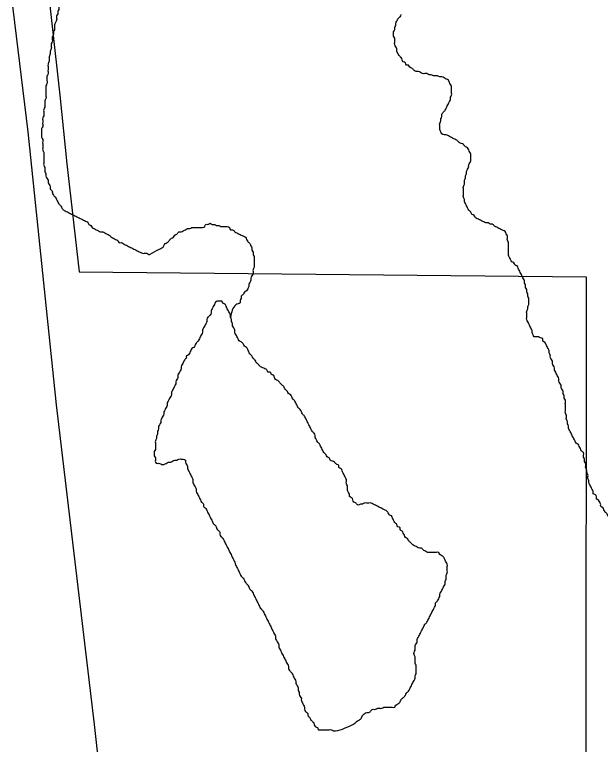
# Model space of a CAD drawing. Extents: x 813775 to 1157140, y 1757555 to 1979907.
# Drawn here: x 997678 to 999201, y 1868995 to 1870891 of the extents above; entities that cross this region are included whole.
import ezdxf

# ---------------------------------------------------------------- set-up
doc = ezdxf.new("R2010")
doc.units = 0
for name, color, linetype in [('Level 15', 7, 'Continuous'), ('Level 35', 7, 'Continuous'), ('Level 6', 7, 'Continuous')]:
    doc.layers.add(name, color=color, linetype=linetype)

msp = doc.modelspace()

# ---------------------------------------------------------------- linework, layer by layer
at = {"layer": 'Level 15'}
msp.add_lwpolyline([(997906.9, 1863844.4), (997922.6, 1864121.7), (997939.1, 1864412.9), (997952.8, 1864682.4), (997964, 1864912.7), (997969.5, 1865195.4), (997983, 1865500.9), (998010.3, 1866015.4), (998032.3, 1866393.3), (998040.6, 1866647), (998054.3, 1866948.5), (998059.9, 1867189.1), (998062.8, 1867295.8), (998056.9, 1867439.3), (998048.3, 1867594.6), (998028.7, 1867790.6), (998014.8, 1867947), (997976, 1868260.4), (997940.5, 1868556.2), (997885.8, 1869046.5), (997787.3, 1869877.5), (997713.3, 1870586.2), (997652.7, 1871084.7), (997597.9, 1871523)], dxfattribs=at)
at = {"layer": 'Level 35'}
for points in [[(997687, 1871219.7), (997687, 1871250.4), (997687, 1871208.5), (997687, 1871202.9), (997687, 1871197.4), (997687, 1871191.8), (997689.8, 1871186.2), (997689.8, 1871180.6), (997692.6, 1871175), (997698.2, 1871169.4), (997701, 1871163.9), (997701, 1871158.3), (997703.7, 1871152.7), (997706.5, 1871147.1), (997709.3, 1871141.5), (997712.1, 1871136), (997717.7, 1871130.4), (997720.5, 1871124.8), (997726.1, 1871119.2), (997728.9, 1871113.6), (997731.6, 1871108), (997734.4, 1871102.5), (997737.2, 1871096.9), (997740, 1871091.3), (997745.6, 1871088.5), (997748.4, 1871082.9), (997754, 1871080.1), (997759.5, 1871074.6), (997765.1, 1871071.8), (997767.9, 1871066.2), (997773.5, 1871063.4), (997779.1, 1871060.6), (997781.9, 1871055), (997787.4, 1871052.2), (997790.2, 1871046.6), (997795.8, 1871043.9), (997798.6, 1871038.3), (997801.4, 1871032.7), (997804.2, 1871027.1), (997807, 1871021.5), (997809.7, 1871015.9), (997812.5, 1871010.4), (997815.3, 1871004.8), (997815.3, 1870999.2), (997815.3, 1870993.6), (997815.3, 1870988), (997815.3, 1870982.5), (997815.3, 1870976.9), (997815.3, 1870971.3), (997812.5, 1870965.7), (997809.7, 1870960.1), (997809.7, 1870954.5), (997807, 1870949), (997804.2, 1870943.4), (997804.2, 1870937.8), (997801.4, 1870932.2), (997798.6, 1870926.6), (997795.8, 1870921.1), (997795.8, 1870915.5), (997793, 1870909.9), (997793, 1870904.3), (997790.2, 1870898.7), (997790.2, 1870893.1), (997787.4, 1870887.6), (997787.4, 1870882), (997787.4, 1870876.4), (997784.6, 1870870.8), (997781.9, 1870862.4), (997781.9, 1870856.9), (997781.9, 1870851.3), (997779.1, 1870845.7), (997779.1, 1870840.1), (997776.3, 1870831.7), (997776.3, 1870826.2), (997776.3, 1870820.6), (997773.5, 1870815), (997773.5, 1870809.4), (997773.5, 1870803.8), (997770.7, 1870795.5), (997770.7, 1870789.9), (997767.9, 1870781.5), (997767.9, 1870775.9), (997767.9, 1870770.3), (997765.1, 1870762), (997765.1, 1870756.4), (997765.1, 1870748), (997765.1, 1870742.4), (997765.1, 1870736.9), (997762.3, 1870731.3), (997762.3, 1870725.7), (997762.3, 1870720.1)], [(998858.6, 1870494.7), (998858.6, 1870500.3), (998861.4, 1870505.9), (998864.2, 1870511.5), (998864.2, 1870517.1), (998864.2, 1870522.7), (998864.2, 1870528.2), (998861.4, 1870533.8), (998858.6, 1870539.4), (998855.8, 1870545), (998850.3, 1870547.8), (998844.7, 1870553.4), (998839.1, 1870556.1), (998833.5, 1870558.9), (998827.9, 1870564.5), (998822.4, 1870567.3), (998816.8, 1870570.1), (998811.2, 1870572.9), (998805.6, 1870575.7), (998800, 1870578.5), (998794.5, 1870578.5), (998788.9, 1870581.3), (998786.1, 1870586.8), (998783.3, 1870592.4), (998783.3, 1870598), (998783.3, 1870603.6), (998783.3, 1870609.2), (998786.1, 1870614.8), (998786.1, 1870620.3), (998788.9, 1870625.9), (998788.9, 1870631.5), (998791.7, 1870637.1), (998797.3, 1870642.7), (998800, 1870648.2), (998802.8, 1870653.8), (998805.6, 1870659.4), (998808.4, 1870665), (998811.2, 1870670.6), (998811.2, 1870676.2), (998814, 1870681.7), (998814, 1870687.3), (998814, 1870692.9), (998814, 1870698.5), (998814, 1870704.1), (998811.2, 1870709.6), (998808.4, 1870715.2), (998805.6, 1870720.8), (998800, 1870723.6), (998794.5, 1870726.4), (998788.9, 1870729.2), (998783.3, 1870729.2), (998777.7, 1870732), (998772.2, 1870732), (998766.6, 1870732), (998761, 1870734.8), (998755.4, 1870734.8), (998749.8, 1870737.6), (998744.3, 1870737.6), (998738.7, 1870737.6), (998733.1, 1870740.3), (998727.5, 1870743.1), (998721.9, 1870743.1), (998716.4, 1870745.9), (998710.8, 1870751.5), (998705.2, 1870754.3), (998702.4, 1870759.9), (998696.8, 1870759.9), (998694, 1870765.5), (998688.5, 1870768.3), (998685.7, 1870773.8), (998682.9, 1870779.4), (998677.3, 1870785), (998674.5, 1870790.6), (998671.7, 1870796.2), (998671.7, 1870801.7), (998668.9, 1870807.3), (998666.1, 1870812.9), (998666.1, 1870818.5), (998666.1, 1870824.1), (998666.1, 1870829.7), (998663.4, 1870835.2), (998663.4, 1870840.8), (998663.4, 1870846.4), (998666.1, 1870852), (998666.1, 1870857.6), (998668.9, 1870863.1), (998668.9, 1870868.7), (998671.7, 1870874.3), (998674.5, 1870879.9), (998680.1, 1870885.5), (998682.9, 1870891.1)], [(997762.3, 1870720.1), (997762.3, 1870711.7), (997759.5, 1870706.2), (997759.5, 1870700.6), (997759.5, 1870695), (997759.5, 1870689.4), (997759.5, 1870681), (997759.5, 1870672.7), (997756.7, 1870667.1), (997756.7, 1870661.5), (997756.7, 1870655.9), (997756.7, 1870650.3), (997754, 1870644.8), (997754, 1870639.2), (997754, 1870633.6), (997754, 1870628), (997751.2, 1870622.4), (997751.2, 1870616.8), (997751.2, 1870611.3), (997751.2, 1870605.7), (997751.2, 1870600.1), (997748.4, 1870594.5), (997748.4, 1870588.9), (997748.4, 1870583.4), (997748.4, 1870577.8), (997748.4, 1870572.2), (997751.2, 1870566.6), (997751.2, 1870561), (997751.2, 1870555.4), (997751.2, 1870549.9), (997751.2, 1870544.3), (997751.2, 1870538.7), (997754, 1870533.1), (997754, 1870527.5), (997754, 1870521.9), (997754, 1870516.4), (997754, 1870510.8), (997754, 1870505.2), (997754, 1870499.6), (997756.7, 1870494), (997756.7, 1870488.5), (997756.7, 1870482.9), (997759.5, 1870477.3), (997759.5, 1870471.7), (997762.3, 1870466.1), (997765.1, 1870460.5), (997765.1, 1870455), (997767.9, 1870449.4), (997770.7, 1870443.8), (997770.7, 1870438.2), (997776.3, 1870432.6), (997776.3, 1870427.1), (997779.1, 1870421.5), (997784.6, 1870415.9), (997787.4, 1870410.3), (997790.2, 1870404.7), (997793, 1870399.1), (997798.6, 1870393.6), (997801.4, 1870388), (997807, 1870382.4), (997812.5, 1870379.6), (997818.1, 1870376.8), (997823.7, 1870374), (997829.3, 1870371.2), (997834.9, 1870368.4), (997840.4, 1870365.7), (997846, 1870362.9), (997851.6, 1870360.1), (997857.2, 1870357.3), (997862.8, 1870354.5), (997868.3, 1870351.7), (997871.1, 1870346.1), (997876.7, 1870343.3), (997879.5, 1870337.7), (997885.1, 1870335), (997890.6, 1870332.2), (997896.2, 1870329.4), (997901.8, 1870326.6), (997907.4, 1870326.6), (997913, 1870323.8), (997918.5, 1870321), (997924.1, 1870318.2), (997929.7, 1870312.6), (997935.3, 1870309.8), (997940.9, 1870307), (997946.4, 1870304.3), (997949.2, 1870298.7), (997954.8, 1870298.7), (997960.4, 1870295.9), (997966, 1870293.1), (997971.5, 1870290.3)], [(999040, 1870053.8), (999034.4, 1870053.8), (999028.8, 1870053.8), (999026, 1870059.4), (999023.2, 1870064.9), (999023.2, 1870070.5), (999020.4, 1870076.1), (999017.6, 1870081.7), (999014.8, 1870087.3), (999012.1, 1870092.8), (999009.3, 1870098.4), (999009.3, 1870104), (999009.3, 1870109.6), (999009.3, 1870115.2), (999009.3, 1870120.8), (999012.1, 1870126.3), (999012.1, 1870131.9), (999014.8, 1870137.5), (999014.8, 1870143.1), (999014.8, 1870148.7), (999014.8, 1870154.2), (999012.1, 1870159.8), (999012.1, 1870165.4), (999009.3, 1870171), (999009.3, 1870176.6), (999006.5, 1870182.2), (999006.5, 1870187.7), (999003.7, 1870193.3), (999003.7, 1870198.9), (999000.9, 1870204.5), (998998.1, 1870210.1), (998995.3, 1870215.6), (998992.5, 1870221.2), (998989.7, 1870226.8), (998986.9, 1870232.4), (998984.2, 1870238), (998978.6, 1870240.8), (998975.8, 1870246.3), (998970.2, 1870249.1), (998967.4, 1870254.7), (998964.6, 1870260.3), (998961.8, 1870265.9), (998961.8, 1870271.5), (998961.8, 1870277.1), (998961.8, 1870282.6), (998961.8, 1870288.2), (998961.8, 1870293.8), (998961.8, 1870299.4), (998959.1, 1870305), (998959.1, 1870310.5), (998959.1, 1870316.1), (998956.3, 1870321.7), (998953.5, 1870327.3), (998947.9, 1870330.1), (998942.3, 1870332.9), (998936.7, 1870335.7), (998931.2, 1870338.5), (998925.6, 1870341.2), (998920, 1870346.8), (998914.4, 1870346.8), (998908.8, 1870349.6), (998903.3, 1870349.6), (998897.7, 1870352.4), (998892.1, 1870355.2), (998886.5, 1870358), (998880.9, 1870360.8), (998875.4, 1870363.6), (998872.6, 1870369.2), (998867, 1870371.9), (998864.2, 1870377.5), (998858.6, 1870383.1), (998855.8, 1870388.7), (998853.1, 1870394.3), (998850.3, 1870399.9), (998847.5, 1870405.4), (998847.5, 1870411), (998844.7, 1870416.6), (998844.7, 1870422.2), (998844.7, 1870427.8), (998844.7, 1870433.3), (998844.7, 1870438.9), (998844.7, 1870444.5), (998847.5, 1870450.1), (998847.5, 1870455.7), (998847.5, 1870461.3), (998850.3, 1870466.8), (998850.3, 1870472.4), (998853.1, 1870478), (998853.1, 1870483.6), (998855.8, 1870489.2), (998858.6, 1870494.7)], [(998030.5, 1870268.2), (998055.2, 1870281.9), (998060.8, 1870284.7), (998066.4, 1870290.3), (998069.2, 1870295.9), (998074.8, 1870298.7), (998080.3, 1870304.3), (998085.9, 1870309.8), (998091.5, 1870312.6), (998094.3, 1870318.2), (998099.9, 1870321), (998105.4, 1870326.6), (998111, 1870326.6), (998116.6, 1870329.4), (998122.2, 1870332.2), (998127.8, 1870335), (998133.3, 1870335), (998138.9, 1870337.7), (998144.5, 1870337.7), (998150.1, 1870337.7), (998155.7, 1870337.7), (998161.2, 1870337.7), (998166.8, 1870337.7), (998172.4, 1870340.5), (998175.2, 1870346.1), (998180.8, 1870346.1), (998186.3, 1870348.9), (998191.9, 1870346.1), (998197.5, 1870346.1), (998203.1, 1870343.3), (998208.7, 1870343.3), (998214.2, 1870340.5), (998219.8, 1870340.5), (998225.4, 1870340.5), (998231, 1870340.5), (998236.6, 1870337.7), (998239.3, 1870332.2), (998244.9, 1870332.2), (998250.5, 1870326.6), (998256.1, 1870323.8), (998261.7, 1870321), (998267.2, 1870318.2), (998272.8, 1870315.4), (998278.4, 1870312.6), (998281.2, 1870307), (998284, 1870301.5), (998289.6, 1870295.9), (998292.3, 1870290.3), (998295.1, 1870284.7), (998295.1, 1870279.1), (998297.9, 1870273.6), (998297.9, 1870268), (998300.7, 1870262.4), (998300.7, 1870256.8), (998300.7, 1870251.2), (998300.7, 1870245.6), (998300.7, 1870240.1), (998300.7, 1870234.5), (998297.9, 1870228.9), (998297.9, 1870223.3), (998297.9, 1870217.7), (998295.1, 1870212.2), (998292.3, 1870206.6), (998292.3, 1870201), (998289.6, 1870195.4), (998286.8, 1870189.8), (998286.8, 1870184.2), (998284, 1870178.7), (998281.2, 1870173.1), (998275.6, 1870170.3), (998272.8, 1870164.7), (998267.2, 1870159.1), (998267.2, 1870153.5), (998264.4, 1870148), (998264.4, 1870142.4), (998258.9, 1870139.6), (998253.3, 1870136.8), (998239.3, 1870104.7)], [(997971.5, 1870290.3), (997977.1, 1870287.5), (997982.7, 1870284.7), (997988.3, 1870281.9), (997993.9, 1870279.1), (997999.4, 1870276.3), (998005, 1870273.6), (998010.6, 1870270.8), (998016.2, 1870270.8), (998021.8, 1870270.8), (998027.3, 1870268), (998030.5, 1870268.2)], [(998434.6, 1869842.3), (998431.8, 1869847.9), (998426.2, 1869853.5), (998423.5, 1869859.1), (998420.7, 1869864.7), (998415.1, 1869870.2), (998412.3, 1869875.8), (998409.5, 1869881.4), (998406.7, 1869887), (998401.1, 1869892.6), (998398.4, 1869898.2), (998395.6, 1869903.7), (998390, 1869906.5), (998387.2, 1869912.1), (998381.6, 1869917.7), (998378.8, 1869923.3), (998373.2, 1869928.9), (998367.7, 1869934.4), (998362.1, 1869940), (998356.5, 1869942.8), (998353.7, 1869948.4), (998350.9, 1869954), (998345.3, 1869956.8), (998342.6, 1869962.3), (998337, 1869962.3), (998334.2, 1869967.9), (998328.6, 1869970.7), (998323, 1869973.5), (998317.5, 1869976.3), (998311.9, 1869981.9), (998306.3, 1869987.5), (998303.5, 1869993), (998297.9, 1869998.6), (998295.1, 1870004.2), (998289.6, 1870009.8), (998286.8, 1870015.4), (998284, 1870021), (998281.2, 1870026.5), (998275.6, 1870029.3), (998272.8, 1870034.9), (998267.2, 1870040.5), (998261.7, 1870043.3), (998258.9, 1870048.9), (998256.1, 1870054.4), (998253.3, 1870060), (998250.5, 1870065.6), (998250.5, 1870071.2), (998247.7, 1870076.8), (998244.9, 1870082.4), (998244.9, 1870087.9), (998242.1, 1870093.5), (998242.1, 1870099.1), (998239.3, 1870104.7), (998239.3, 1870110.3), (998236.6, 1870115.8), (998233.8, 1870121.4), (998231, 1870127), (998228.2, 1870132.6), (998225.4, 1870138.2), (998219.8, 1870141), (998217, 1870146.5), (998211.4, 1870146.5), (998205.9, 1870146.5), (998200.3, 1870143.8), (998197.5, 1870138.2), (998194.7, 1870132.6), (998191.9, 1870127), (998189.1, 1870121.4), (998189.1, 1870115.8), (998186.3, 1870110.3), (998180.8, 1870104.7), (998178, 1870099.1), (998178, 1870093.5), (998175.2, 1870087.9), (998172.4, 1870082.4), (998169.6, 1870076.8), (998166.8, 1870071.2), (998166.8, 1870065.6), (998164, 1870060), (998161.2, 1870054.4), (998158.4, 1870048.9), (998155.7, 1870043.3), (998150.1, 1870037.7), (998147.3, 1870032.1), (998144.5, 1870026.5), (998138.9, 1870023.7), (998136.1, 1870018.2), (998133.3, 1870012.6), (998130.6, 1870007), (998125, 1870004.2), (998125, 1869998.6)], [(999254.7, 1869564), (999229.6, 1869579.3), (999224.1, 1869582.1), (999221.3, 1869587.7), (999218.5, 1869593.3), (999212.9, 1869598.9), (999210.1, 1869604.4), (999207.3, 1869610), (999201.7, 1869612.8), (999201.7, 1869618.4), (999199, 1869624), (999196.2, 1869629.6), (999190.6, 1869632.3), (999190.6, 1869637.9), (999187.8, 1869643.5), (999182.2, 1869646.3), (999182.2, 1869651.9), (999179.4, 1869657.5), (999176.6, 1869663), (999173.9, 1869668.6), (999171.1, 1869674.2), (999171.1, 1869679.8), (999168.3, 1869685.4), (999168.3, 1869691), (999168.3, 1869696.5), (999165.5, 1869702.1), (999165.5, 1869707.7), (999162.7, 1869713.3), (999162.7, 1869718.9), (999162.7, 1869724.4), (999159.9, 1869730), (999159.9, 1869735.6), (999157.1, 1869741.2), (999157.1, 1869746.8), (999157.1, 1869752.4), (999151.5, 1869757.9), (999148.7, 1869763.5), (999146, 1869769.1), (999143.2, 1869774.7), (999137.6, 1869777.5), (999134.8, 1869783.1), (999132, 1869788.6), (999129.2, 1869794.2), (999126.4, 1869799.8), (999123.6, 1869805.4), (999120.8, 1869811), (999118.1, 1869816.5), (999118.1, 1869822.1), (999115.3, 1869827.7), (999115.3, 1869833.3), (999112.5, 1869838.9), (999112.5, 1869844.5), (999112.5, 1869850), (999109.7, 1869855.6), (999109.7, 1869861.2), (999109.7, 1869866.8), (999109.7, 1869872.4), (999109.7, 1869877.9), (999109.7, 1869883.5), (999109.7, 1869889.1), (999106.9, 1869894.7), (999106.9, 1869900.3), (999104.1, 1869905.9), (999104.1, 1869911.4), (999101.3, 1869917), (999098.5, 1869922.6), (999098.5, 1869928.2), (999095.7, 1869933.8), (999093, 1869939.3), (999093, 1869944.9), (999090.2, 1869950.5), (999087.4, 1869956.1), (999084.6, 1869961.7), (999081.8, 1869967.3), (999081.8, 1869972.8), (999079, 1869978.4), (999076.2, 1869984), (999076.2, 1869989.6), (999073.4, 1869995.2), (999070.6, 1870000.7), (999070.6, 1870006.3), (999067.8, 1870011.9), (999067.8, 1870017.5), (999065.1, 1870023.1), (999062.3, 1870028.7), (999059.5, 1870034.2), (999056.7, 1870039.8), (999051.1, 1870042.6), (999051.1, 1870048.2), (999045.5, 1870051), (999040, 1870053.8)], [(998125, 1869998.6), (998119.4, 1869993), (998116.6, 1869987.5), (998113.8, 1869981.9), (998111, 1869976.3), (998111, 1869970.7), (998108.2, 1869965.1), (998105.4, 1869959.6), (998102.7, 1869954), (998102.7, 1869948.4), (998099.9, 1869942.8), (998097.1, 1869937.2), (998097.1, 1869931.6), (998094.3, 1869926.1), (998091.5, 1869920.5), (998088.7, 1869914.9), (998085.9, 1869909.3), (998085.9, 1869903.7), (998083.1, 1869898.2), (998080.3, 1869892.6), (998077.5, 1869887), (998074.8, 1869881.4), (998074.8, 1869875.8), (998072, 1869870.2), (998069.2, 1869864.7), (998066.4, 1869859.1), (998066.4, 1869853.5), (998063.6, 1869847.9), (998060.8, 1869842.3), (998058, 1869836.8), (998058, 1869831.2), (998055.2, 1869825.6), (998052.4, 1869820), (998052.4, 1869814.4), (998049.7, 1869808.8), (998049.7, 1869800.5), (998046.9, 1869794.9), (998046.9, 1869789.3), (998044.1, 1869783.7), (998044.1, 1869778.1), (998044.1, 1869772.6), (998044.1, 1869767), (998044.1, 1869761.4), (998041.3, 1869755.8), (998041.3, 1869750.2), (998041.3, 1869744.7), (998044.1, 1869739.1), (998044.1, 1869733.5), (998044.1, 1869727.9), (998049.7, 1869725.1), (998055.2, 1869725.1), (998060.8, 1869722.3), (998066.4, 1869722.3), (998072, 1869725.1), (998077.5, 1869727.9), (998083.1, 1869727.9), (998088.7, 1869730.7), (998094.3, 1869733.5), (998099.9, 1869733.5), (998105.4, 1869736.3), (998111, 1869736.3), (998116.6, 1869736.3), (998122.2, 1869733.5), (998122.2, 1869727.9), (998125, 1869722.3), (998127.8, 1869716.7), (998127.8, 1869711.2), (998130.6, 1869705.6), (998133.3, 1869700), (998136.1, 1869694.4), (998138.9, 1869688.8), (998141.7, 1869683.3), (998141.7, 1869674.9), (998144.5, 1869669.3), (998147.3, 1869663.7), (998150.1, 1869658.1), (998150.1, 1869652.6), (998152.9, 1869647), (998155.7, 1869641.4), (998158.4, 1869635.8), (998161.2, 1869630.2), (998164, 1869624.6), (998169.6, 1869619.1), (998169.6, 1869613.5), (998175.2, 1869607.9), (998178, 1869602.3), (998180.8, 1869596.7), (998183.6, 1869591.2), (998186.3, 1869585.6), (998189.1, 1869580), (998191.9, 1869574.4)], [(998794.5, 1869479.5), (998788.9, 1869485.1), (998783.3, 1869487.9), (998780.5, 1869493.5), (998774.9, 1869493.5), (998769.4, 1869493.5), (998763.8, 1869493.5), (998758.2, 1869493.5), (998752.6, 1869493.5), (998747, 1869496.3), (998741.5, 1869499), (998735.9, 1869504.6), (998730.3, 1869504.6), (998724.7, 1869507.4), (998719.2, 1869510.2), (998713.6, 1869513), (998708, 1869518.6), (998702.4, 1869524.2), (998699.6, 1869529.7), (998694, 1869532.5), (998691.3, 1869538.1), (998688.5, 1869543.7), (998685.7, 1869549.3), (998680.1, 1869552.1), (998680.1, 1869557.7), (998674.5, 1869560.5), (998671.7, 1869566), (998666.1, 1869571.6), (998663.4, 1869577.2), (998660.6, 1869582.8), (998657.8, 1869588.4), (998652.2, 1869591.2), (998649.4, 1869596.7), (998643.8, 1869602.3), (998638.3, 1869605.1), (998632.7, 1869607.9), (998627.1, 1869610.7), (998621.5, 1869613.5), (998615.9, 1869616.3), (998610.4, 1869619.1), (998604.8, 1869621.9), (998599.2, 1869621.9), (998593.6, 1869621.9), (998588, 1869621.9), (998582.5, 1869619.1), (998576.9, 1869619.1), (998571.3, 1869616.3), (998565.7, 1869621.9), (998560.1, 1869624.6), (998557.4, 1869630.2), (998554.6, 1869635.8), (998549, 1869638.6), (998549, 1869644.2), (998546.2, 1869649.8), (998543.4, 1869655.3), (998543.4, 1869660.9), (998543.4, 1869666.5), (998540.6, 1869672.1), (998540.6, 1869677.7), (998540.6, 1869683.3), (998537.8, 1869688.8), (998535, 1869694.4), (998532.2, 1869700), (998529.5, 1869705.6), (998526.7, 1869711.2), (998521.1, 1869714), (998521.1, 1869719.5), (998515.5, 1869722.3), (998509.9, 1869727.9), (998504.4, 1869730.7), (998498.8, 1869733.5), (998496, 1869739.1), (998490.4, 1869741.9), (998487.6, 1869747.4), (998482, 1869753), (998479.2, 1869758.6), (998476.5, 1869764.2), (998473.7, 1869769.8), (998470.9, 1869775.4), (998465.3, 1869780.9), (998462.5, 1869786.5), (998459.7, 1869792.1), (998459.7, 1869797.7), (998456.9, 1869803.3), (998451.4, 1869808.8), (998448.6, 1869814.4), (998445.8, 1869820), (998443, 1869825.6), (998440.2, 1869831.2), (998437.4, 1869836.8), (998434.6, 1869842.3)], [(998191.9, 1869574.4), (998194.7, 1869568.8), (998200.3, 1869563.2), (998203.1, 1869557.7), (998205.9, 1869552.1), (998211.4, 1869546.5), (998211.4, 1869540.9), (998214.2, 1869535.3), (998219.8, 1869529.7), (998222.6, 1869524.2), (998225.4, 1869518.6), (998228.2, 1869513), (998231, 1869507.4), (998233.8, 1869501.8), (998236.6, 1869496.3), (998239.3, 1869490.7), (998242.1, 1869485.1), (998244.9, 1869479.5), (998247.7, 1869473.9), (998250.5, 1869468.3), (998253.3, 1869460), (998256.1, 1869454.4), (998258.9, 1869448.8), (998261.7, 1869443.2), (998264.4, 1869437.6), (998267.2, 1869432.1), (998272.8, 1869426.5), (998275.6, 1869420.9), (998278.4, 1869415.3), (998284, 1869409.7), (998286.8, 1869404.2), (998289.6, 1869398.6), (998295.1, 1869393), (998297.9, 1869387.4), (998300.7, 1869381.8), (998303.5, 1869376.2), (998306.3, 1869370.7), (998309.1, 1869365.1), (998311.9, 1869359.5), (998314.7, 1869353.9), (998317.5, 1869348.3), (998323, 1869342.8), (998325.8, 1869337.2), (998328.6, 1869331.6), (998331.4, 1869326), (998334.2, 1869320.4), (998337, 1869314.8), (998339.8, 1869309.3), (998342.6, 1869303.7), (998345.3, 1869298.1), (998348.1, 1869292.5), (998350.9, 1869286.9), (998353.7, 1869281.4), (998356.5, 1869275.8), (998356.5, 1869270.2), (998359.3, 1869264.6), (998362.1, 1869259), (998364.9, 1869253.4), (998364.9, 1869247.9), (998367.7, 1869242.3), (998370.5, 1869236.7), (998373.2, 1869231.1), (998376, 1869225.5), (998378.8, 1869220), (998381.6, 1869214.4), (998384.4, 1869208.8), (998387.2, 1869203.2), (998390, 1869197.6), (998390, 1869192), (998392.8, 1869186.5), (998398.4, 1869180.9), (998401.1, 1869175.3), (998403.9, 1869169.7), (998406.7, 1869164.1), (998409.5, 1869158.6), (998409.5, 1869153), (998412.3, 1869147.4), (998415.1, 1869141.8), (998415.1, 1869136.2), (998417.9, 1869130.6), (998417.9, 1869125.1), (998420.7, 1869119.5), (998423.5, 1869113.9), (998423.5, 1869108.3), (998426.2, 1869102.7), (998429, 1869097.2), (998431.8, 1869091.6), (998431.8, 1869086), (998434.6, 1869080.4), (998440.2, 1869074.8), (998440.2, 1869069.2)], [(998557.4, 1869046.9), (998562.9, 1869049.7), (998568.5, 1869055.3), (998574.1, 1869058.1), (998579.7, 1869063.7), (998582.5, 1869069.2), (998588, 1869074.8), (998593.6, 1869077.6), (998599.2, 1869077.6), (998604.8, 1869083.2), (998610.4, 1869086), (998615.9, 1869086), (998621.5, 1869088.8), (998627.1, 1869088.8), (998632.7, 1869088.8), (998638.3, 1869091.6), (998643.8, 1869091.6), (998649.4, 1869091.6), (998655, 1869091.6), (998660.6, 1869091.6), (998666.1, 1869091.6), (998668.9, 1869097.2), (998674.5, 1869099.9), (998680.1, 1869105.5), (998682.9, 1869111.1), (998688.5, 1869116.7), (998694, 1869122.3), (998696.8, 1869127.9), (998702.4, 1869133.4), (998705.2, 1869139), (998708, 1869144.6), (998710.8, 1869150.2), (998713.6, 1869155.8), (998716.4, 1869161.3), (998719.2, 1869166.9), (998719.2, 1869172.5), (998721.9, 1869178.1), (998721.9, 1869183.7), (998721.9, 1869189.3), (998721.9, 1869194.8), (998721.9, 1869200.4), (998719.2, 1869206), (998719.2, 1869211.6), (998719.2, 1869217.2), (998719.2, 1869222.7), (998716.4, 1869228.3), (998716.4, 1869233.9), (998719.2, 1869239.5), (998719.2, 1869245.1), (998719.2, 1869250.7), (998721.9, 1869256.2), (998724.7, 1869261.8), (998724.7, 1869267.4), (998727.5, 1869273), (998730.3, 1869278.6), (998733.1, 1869284.1), (998735.9, 1869289.7), (998738.7, 1869295.3), (998741.5, 1869300.9), (998744.3, 1869306.5), (998749.8, 1869312.1), (998752.6, 1869317.6), (998755.4, 1869323.2), (998758.2, 1869328.8), (998761, 1869334.4), (998763.8, 1869340), (998766.6, 1869345.5), (998769.4, 1869351.1), (998772.2, 1869356.7), (998772.2, 1869362.3), (998777.7, 1869367.9), (998780.5, 1869373.5), (998783.3, 1869379), (998783.3, 1869384.6), (998786.1, 1869390.2), (998788.9, 1869395.8), (998791.7, 1869401.4), (998794.5, 1869406.9), (998797.3, 1869412.5), (998797.3, 1869418.1), (998800, 1869423.7), (998800, 1869429.3), (998800, 1869434.9), (998802.8, 1869440.4), (998802.8, 1869446), (998802.8, 1869451.6), (998802.8, 1869457.2), (998802.8, 1869462.8), (998800, 1869468.3), (998797.3, 1869473.9), (998794.5, 1869479.5)], [(998440.2, 1869069.2), (998445.8, 1869063.7), (998448.6, 1869058.1), (998454.1, 1869052.5), (998456.9, 1869046.9), (998459.7, 1869041.3), (998465.3, 1869038.5), (998468.1, 1869033), (998473.7, 1869033), (998479.2, 1869033), (998484.8, 1869033), (998490.4, 1869033), (998496, 1869033), (998501.6, 1869033), (998507.1, 1869030.2), (998512.7, 1869030.2), (998557.4, 1869046.9)]]:
    msp.add_spline(points, degree=3, dxfattribs=at)
at = {"layer": 'Level 6'}
for points in [[(996884.8, 1875859.9), (997049.2, 1875532.2), (997091.4, 1875439.9), (997169.2, 1875239.2), (997222.8, 1875103.5), (997258, 1874975), (997299.7, 1874822.1), (997320.6, 1874725.3), (997338.1, 1874616.1), (997362.6, 1874450.9), (997404.4, 1874103.3), (997420.1, 1873923.6), (997492.6, 1873300.3), (997538.3, 1872916.4), (997564.5, 1872694.7), (997637.9, 1872052.2), (997667.6, 1871772.6), (997714.5, 1871411.4), (997796, 1870681.6), (997814.3, 1870503.7), (997845.8, 1870222.5)], [(997845.8, 1870222.5), (999164.2, 1870209.4), (999160.6, 1865062.2)]]:
    msp.add_lwpolyline(points, dxfattribs=at)

doc.saveas('drawing.dxf')
